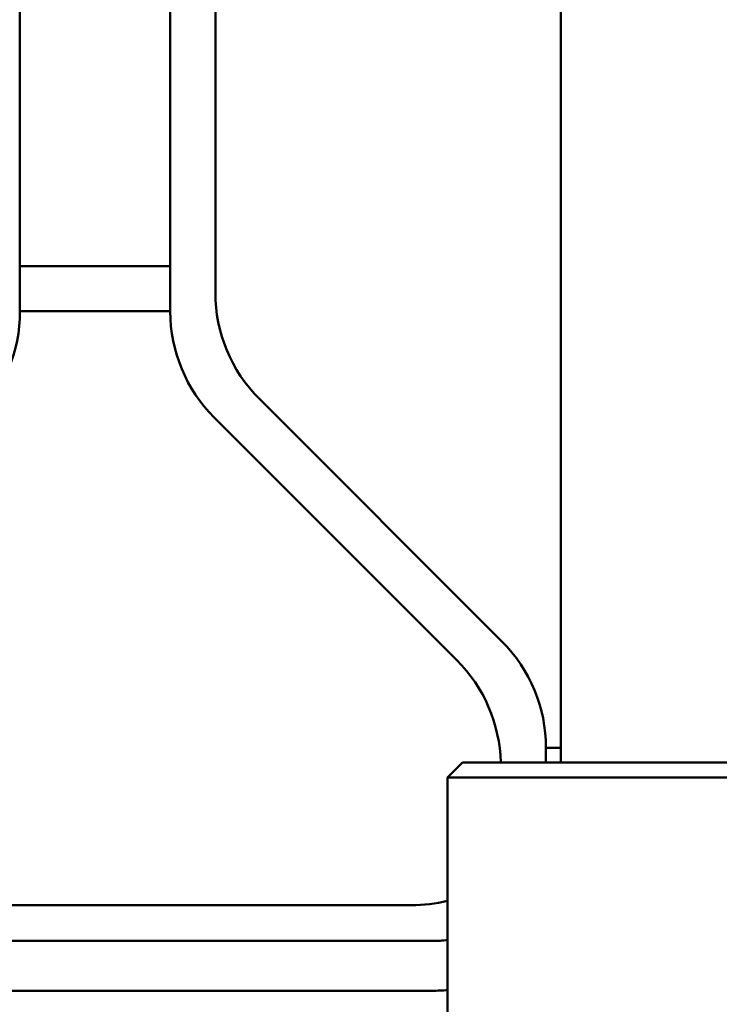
# Model space of a CAD drawing. Header units: millimetres. Extents: x 0 to 14369, y -869 to 2970.
# Tile 285 of 656: x 2092 to 2115, y 398 to 430. Entities that reach past the tile are written whole.
import ezdxf

# ---------------------------------------------------------------- set-up
doc = ezdxf.new("R2010")
doc.units = ezdxf.units.MM
doc.header["$LTSCALE"] = 10
doc.layers.add('Detailumgrenzung (ISO)', color=7, linetype='Continuous', lineweight=25)
doc.layers.add('Sichtbar (ISO)', color=7, linetype='Continuous', lineweight=50)

# ---------------------------------------------------------------- blocks, each defined once
blk = doc.blocks.new('2DDetail3')
at = {"layer": 'Detailumgrenzung (ISO)'}
blk.add_circle((191.4219, 29.8398), 30.9875, dxfattribs=at)

msp = doc.modelspace()

# ---------------------------------------------------------------- linework, layer by layer
at = {"layer": 'Sichtbar (ISO)'}
for p, q in [((2109.518, 548.2), (2109.518, 405.881)), ((2091.518, 420.645), (2091.518, 452.124)), ((2091.518, 452.124), (2091.518, 420.645)), ((2096.518, 452.124), (2096.518, 420.645)), ((2096.518, 420.645), (2096.518, 452.124)), ((2098.018, 421.266), (2098.018, 451.503)), ((2098.018, 451.503), (2098.018, 421.266)), ((2096.518, 422.145), (2091.518, 422.145)), ((2091.518, 422.145), (2096.518, 422.145)), ((2091.518, 420.645), (2096.518, 420.645)), ((2096.518, 420.645), (2091.518, 420.645)), ((2107.553, 409.66), (2099.482, 417.731)), ((2099.482, 417.731), (2107.553, 409.66)), ((2097.982, 417.109), (2106.053, 409.038)), ((2106.053, 409.038), (2097.982, 417.109)), ((2109.018, 405.635), (2109.018, 406.124)), ((2109.518, 406.124), (2109.018, 406.124)), ((2109.018, 406.124), (2109.018, 405.635)), ((2109.018, 406.124), (2109.518, 406.124)), ((2106.245, 405.635), (2105.745, 405.135)), ((2106.245, 405.635), (2106.781, 405.635)), ((2106.781, 405.635), (2161.061, 405.635)), ((2105.745, 405.135), (2106.388, 405.135)), ((2105.745, 405.135), (2105.745, 381.135)), ((2106.388, 405.135), (2161.184, 405.135)), ((2104.534, 400.885), (1991.667, 400.885)), ((2105.244, 399.698), (1991.067, 399.698)), ((2039.518, 398.039), (2105.244, 398.039))]:
    msp.add_line(p, q, dxfattribs=at)
for centre, start, end in [((2103.018, 421.266), 180, 225), ((2103.018, 421.266), 180, 225), ((2086.518, 420.645), 315, 0), ((2086.518, 420.645), 315, 0), ((2101.518, 420.645), 180, 225), ((2101.518, 420.645), 180, 225), ((2104.018, 406.124), 0, 45), ((2104.018, 406.124), 0, 45), ((2102.518, 405.503), 1.5097, 45), ((2102.518, 405.503), 1.5097, 45)]:
    msp.add_arc(centre, 5, start, end, dxfattribs=at)
for start_param, end_param in [(4.121325, 4.170404), (2.604169, 2.848583)]:
    msp.add_ellipse((2104.511, 405.904), major_axis=(-2.583, 4.312), ratio=0.99484, start_param=start_param, end_param=end_param, dxfattribs=at)
for points in [[(2105.244, 399.698), (2105.412, 399.698), (2105.579, 399.706), (2105.745, 399.722)], [(2105.244, 398.039), (2105.412, 398.039), (2105.579, 398.046), (2105.745, 398.058)]]:
    msp.add_open_spline(points, degree=3, dxfattribs=at)

# ---------------------------------------------------------------- block references
at = {"layer": 'Detailumgrenzung (ISO)', "xscale": 10, "yscale": 10, "zscale": 10}
msp.add_blockref('2DDetail3', (0, 0), dxfattribs=at)

doc.saveas('drawing.dxf')
